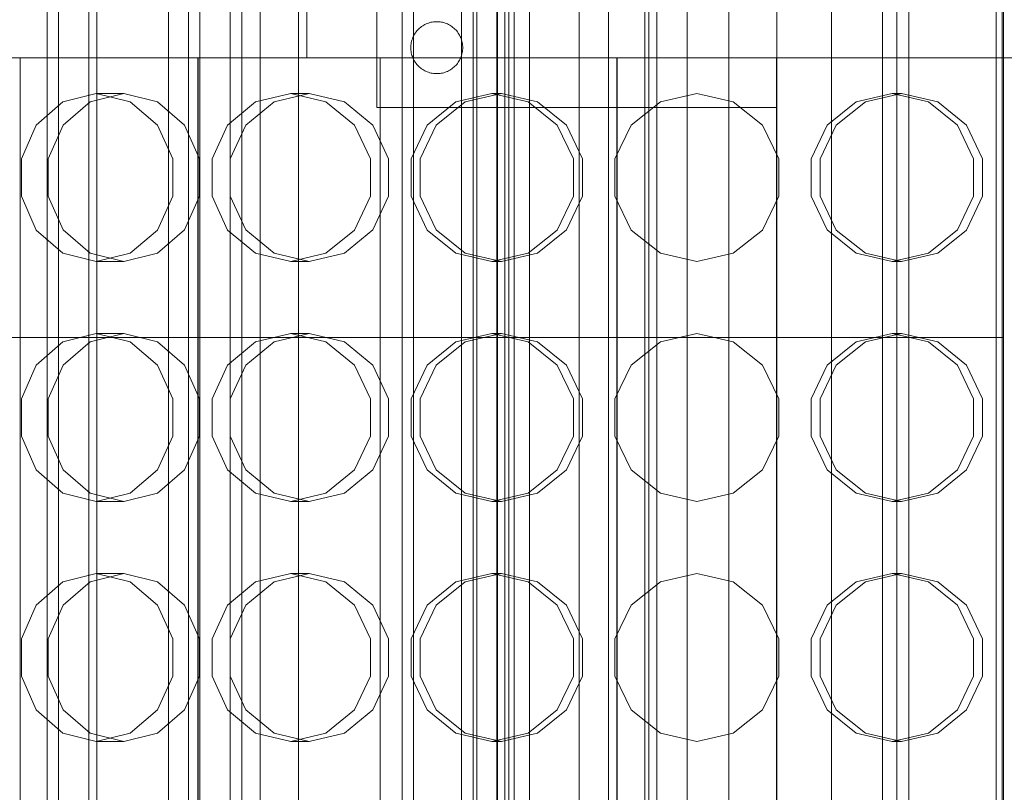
# Model space of a CAD drawing. Header units: millimetres. Extents: x -2233 to 65662, y -50530 to 6847.
# Tile 473 of 656: x 24281 to 24527, y -17984 to -17791. Entities that reach past the tile are written whole.
import ezdxf

# ---------------------------------------------------------------- set-up
doc = ezdxf.new("R2010")
doc.units = ezdxf.units.MM
for name, color, linetype, lineweight in [('COTAS_P', 1, 'Continuous', 0), ('superior_briquetadora', 7, 'Continuous', 0), ('superior_C02', 7, 'Continuous', 0), ('superior_C05', 7, 'Continuous', 0)]:
    doc.layers.add(name, color=color, linetype=linetype, lineweight=lineweight)
doc.dimstyles.new('R19_100', dxfattribs={"dimtxt": 250, "dimasz": 150, "dimexe": 150, "dimexo": 80, "dimgap": 100, "dimtad": 1, "dimtih": 1, "dimtoh": 1, "dimdsep": 46, "dimcen": 0.09, "dimadec": 0, "dimazin": 0, "dimtfac": 1, "dimtdec": 4, "dimtofl": 0, "dimtmove": 0, "dimatfit": 3, "dimfxl": 1, "dimtolj": 1, "dimtzin": 0, "dimarcsym": 0})

# ---------------------------------------------------------------- blocks, each defined once
blk = doc.blocks.new('DIM_R32_27')
at = {"layer": 'COTAS_P'}
for p, q in [((24250.07, -17080), (24400.07, -17035)), ((26750.07, -17080), (26600.07, -17035)), ((24250.07, -17980), (24250.07, -17080)), ((24250.07, -17080), (26750.07, -17080)), ((24250.07, -17080), (24400.07, -17125)), ((26750.07, -17080), (26600.07, -17125)), ((26750.07, -17980), (26750.07, -17080))]:
    blk.add_line(p, q, dxfattribs=at)
blk.add_text('2500 P', height=250, dxfattribs=at).set_placement((25500.07, -16980))

msp = doc.modelspace()

# ---------------------------------------------------------------- linework, layer by layer
at = {"layer": 'superior_briquetadora'}
for p, q in [((24352.567, -17250), (24352.567, -17800)), ((24500.067, -18305), (24500.067, -17655)), ((24503.067, -18305), (24503.067, -17655)), ((24277.323, -17800), (24295.381, -17800)), ((24280.942, -18160), (24280.942, -17800)), ((24284.368, -17800), (24280.942, -17800)), ((24294.123, -17800), (24284.368, -17800)), ((24308.722, -17800), (24294.123, -17800)), ((24295.381, -17800), (24313.837, -17800)), ((24325.942, -17800), (24308.722, -17800)), ((24313.837, -17800), (24332.642, -17800)), ((24325.317, -18160), (24325.317, -17800)), ((24326.853, -17800), (24325.317, -17800)), ((24325.317, -17800), (24326.845, -17800)), ((24325.417, -17800), (24326.945, -17800)), ((24325.417, -17800), (24325.417, -18160)), ((24343.163, -17800), (24325.942, -17800)), ((24326.845, -17800), (24331.39, -17800)), ((24331.423, -17800), (24326.853, -17800)), ((24326.945, -17800), (24331.49, -17800)), ((24331.518, -17800), (24326.952, -17800)), ((24331.39, -17800), (24338.84, -17800)), ((24338.914, -17800), (24331.423, -17800)), ((24331.49, -17800), (24338.942, -17800)), ((24339.004, -17800), (24331.518, -17800)), ((24332.642, -17800), (24351.749, -17800)), ((24338.84, -17800), (24349.015, -17800)), ((24349.143, -17800), (24338.914, -17800)), ((24338.942, -17800), (24349.118, -17800)), ((24349.224, -17800), (24339.004, -17800)), ((24357.762, -17800), (24343.163, -17800)), ((24349.015, -17800), (24361.663, -17800)), ((24349.118, -17800), (24361.767, -17800)), ((24361.856, -17800), (24349.143, -17800)), ((24361.927, -17800), (24349.224, -17800)), ((24351.749, -17800), (24371.108, -17800)), ((24352.567, -17800), (24354.441, -17800)), ((24354.441, -17800), (24359.989, -17800)), ((24367.517, -17800), (24357.762, -17800)), ((24359.989, -17800), (24368.999, -17800)), ((24361.663, -17800), (24376.477, -17800)), ((24361.767, -17800), (24376.581, -17800)), ((24376.741, -17800), (24361.856, -17800)), ((24376.8, -17800), (24361.927, -17800)), ((24370.942, -17800), (24367.517, -17800)), ((24368.999, -17800), (24381.125, -17800)), ((24370.942, -18160), (24370.942, -17800)), ((24371.108, -17800), (24390.67, -17800)), ((24376.477, -17800), (24393.092, -17800)), ((24376.581, -17800), (24393.197, -17800)), ((24393.432, -17800), (24376.741, -17800)), ((24393.478, -17800), (24376.8, -17800)), ((24381.125, -17800), (24395.899, -17800)), ((24390.67, -17800), (24410.384, -17800)), ((24393.092, -17800), (24411.103, -17800)), ((24393.197, -17800), (24411.206, -17800)), ((24411.518, -17800), (24393.432, -17800)), ((24411.549, -17800), (24393.478, -17800)), ((24395.899, -17800), (24412.756, -17800)), ((24410.384, -17800), (24430.2, -17800)), ((24411.103, -17800), (24430.067, -17800)), ((24411.206, -17800), (24430.167, -17800)), ((24430.552, -17800), (24411.518, -17800)), ((24430.568, -17800), (24411.549, -17800)), ((24412.756, -17800), (24431.046, -17800)), ((24430.067, -17800), (24430.067, -18160)), ((24430.067, -17800), (24470.067, -17800)), ((24430.167, -17800), (24430.167, -18160)), ((24430.167, -17800), (24469.967, -17800)), ((24430.2, -17800), (24450.067, -17800)), ((24450.067, -17800), (24430.552, -17800)), ((24450.067, -17800), (24430.568, -17800)), ((24431.046, -17800), (24450.067, -17800)), ((24450.067, -17800), (24469.089, -17800)), ((24469.567, -17800), (24450.067, -17800)), ((24469.583, -17800), (24450.067, -17800)), ((24450.067, -17800), (24469.935, -17800)), ((24469.089, -17800), (24487.379, -17800)), ((24488.586, -17800), (24469.567, -17800)), ((24488.617, -17800), (24469.583, -17800)), ((24469.935, -17800), (24489.751, -17800)), ((24469.967, -17800), (24488.929, -17800)), ((24469.967, -18160), (24469.967, -17800)), ((24470.067, -17800), (24489.032, -17800)), ((24470.067, -18160), (24470.067, -17800)), ((24487.379, -17800), (24504.236, -17800)), ((24506.657, -17800), (24488.586, -17800)), ((24506.703, -17800), (24488.617, -17800)), ((24488.929, -17800), (24506.938, -17800)), ((24489.032, -17800), (24507.043, -17800)), ((24489.751, -17800), (24509.465, -17800)), ((24504.236, -17800), (24519.01, -17800)), ((24523.335, -17800), (24506.657, -17800)), ((24523.394, -17800), (24506.703, -17800)), ((24506.938, -17800), (24523.553, -17800)), ((24507.043, -17800), (24523.658, -17800)), ((24509.465, -17800), (24529.027, -17800)), ((24519.01, -17800), (24531.136, -17800)), ((24538.208, -17800), (24523.335, -17800)), ((24538.279, -17800), (24523.394, -17800)), ((24523.553, -17800), (24538.368, -17800)), ((24523.658, -17800), (24538.472, -17800)), ((24299.96, -17809), (24291.582, -17811.08)), ((24298.43, -17811.08), (24306.848, -17809)), ((24306.848, -17809), (24299.96, -17809)), ((24299.96, -17809), (24308.419, -17811.08)), ((24315.266, -17811.08), (24306.848, -17809)), ((24348.546, -17809), (24339.771, -17811.08)), ((24344.403, -17811.08), (24353.204, -17809)), ((24353.204, -17809), (24348.546, -17809)), ((24348.546, -17809), (24357.375, -17811.08)), ((24362.006, -17811.08), (24353.204, -17809)), ((24398.869, -17809), (24389.848, -17811.08)), ((24392.184, -17811.08), (24401.218, -17809)), ((24401.218, -17809), (24398.869, -17809)), ((24398.869, -17809), (24407.917, -17811.08)), ((24410.252, -17811.08), (24401.218, -17809)), ((24450.067, -17809), (24440.955, -17811.08)), ((24450.067, -17809), (24459.18, -17811.08)), ((24489.883, -17811.08), (24498.917, -17809)), ((24501.266, -17809), (24492.218, -17811.08)), ((24498.917, -17809), (24501.266, -17809)), ((24507.951, -17811.08), (24498.917, -17809)), ((24501.266, -17809), (24510.287, -17811.08)), ((24291.582, -17811.08), (24284.923, -17816.906)), ((24291.68, -17816.907), (24298.43, -17811.08)), ((24308.419, -17811.08), (24315.26, -17816.906)), ((24322.017, -17816.907), (24315.266, -17811.08)), ((24339.771, -17811.08), (24332.776, -17816.906)), ((24337.345, -17816.907), (24344.403, -17811.08)), ((24357.375, -17811.08), (24364.494, -17816.906)), ((24369.063, -17816.907), (24362.006, -17811.08)), ((24389.848, -17811.08), (24382.636, -17816.906)), ((24384.94, -17816.907), (24392.184, -17811.08)), ((24407.917, -17811.08), (24415.191, -17816.906)), ((24417.496, -17816.907), (24410.252, -17811.08)), ((24440.955, -17811.08), (24433.649, -17816.906)), ((24459.18, -17811.08), (24466.486, -17816.906)), ((24482.639, -17816.907), (24489.883, -17811.08)), ((24492.218, -17811.08), (24484.944, -17816.906)), ((24515.195, -17816.907), (24507.951, -17811.08)), ((24510.287, -17811.08), (24517.499, -17816.906)), ((24284.923, -17816.906), (24281.25, -17825.326)), ((24287.933, -17825.327), (24291.68, -17816.907)), ((24315.26, -17816.906), (24319.079, -17825.326)), ((24325.763, -17825.327), (24322.017, -17816.907)), ((24332.776, -17816.906), (24328.908, -17825.326)), ((24333.429, -17825.327), (24337.345, -17816.907)), ((24364.494, -17816.906), (24368.46, -17825.326)), ((24372.98, -17825.327), (24369.063, -17816.907)), ((24382.636, -17816.906), (24378.64, -17825.326)), ((24380.92, -17825.327), (24384.94, -17816.907)), ((24415.191, -17816.906), (24419.237, -17825.326)), ((24421.516, -17825.327), (24417.496, -17816.907)), ((24433.649, -17816.906), (24429.594, -17825.326)), ((24466.486, -17816.906), (24470.541, -17825.326)), ((24478.619, -17825.327), (24482.639, -17816.907)), ((24484.944, -17816.906), (24480.898, -17825.326)), ((24519.215, -17825.327), (24515.195, -17816.907)), ((24517.499, -17816.906), (24521.495, -17825.326)), ((24281.25, -17825.326), (24281.25, -17834.674)), ((24287.933, -17834.673), (24287.933, -17825.327)), ((24319.079, -17825.326), (24319.079, -17834.674)), ((24325.763, -17834.673), (24325.763, -17825.327)), ((24328.908, -17825.326), (24328.908, -17834.674)), ((24333.429, -17834.673), (24333.429, -17825.327)), ((24368.46, -17825.326), (24368.46, -17834.674)), ((24372.98, -17834.673), (24372.98, -17825.327)), ((24378.64, -17825.326), (24378.64, -17834.674)), ((24380.92, -17834.673), (24380.92, -17825.327)), ((24419.237, -17825.326), (24419.237, -17834.674)), ((24421.516, -17834.673), (24421.516, -17825.327)), ((24429.594, -17825.326), (24429.594, -17834.674)), ((24470.541, -17825.326), (24470.541, -17834.674)), ((24478.619, -17834.673), (24478.619, -17825.327)), ((24480.898, -17825.326), (24480.898, -17834.674)), ((24519.215, -17834.673), (24519.215, -17825.327)), ((24521.495, -17825.326), (24521.495, -17834.674)), ((24281.25, -17834.674), (24284.923, -17843.094)), ((24291.68, -17843.093), (24287.933, -17834.673)), ((24319.079, -17834.674), (24315.26, -17843.094)), ((24322.017, -17843.093), (24325.763, -17834.673)), ((24328.908, -17834.674), (24332.776, -17843.094)), ((24337.345, -17843.093), (24333.429, -17834.673)), ((24368.46, -17834.674), (24364.494, -17843.094)), ((24369.063, -17843.093), (24372.98, -17834.673)), ((24378.64, -17834.674), (24382.636, -17843.094)), ((24384.94, -17843.093), (24380.92, -17834.673)), ((24419.237, -17834.674), (24415.191, -17843.094)), ((24417.496, -17843.093), (24421.516, -17834.673)), ((24429.594, -17834.674), (24433.649, -17843.094)), ((24470.541, -17834.674), (24466.486, -17843.094)), ((24482.639, -17843.093), (24478.619, -17834.673)), ((24480.898, -17834.674), (24484.944, -17843.094)), ((24515.195, -17843.093), (24519.215, -17834.673)), ((24521.495, -17834.674), (24517.499, -17843.094)), ((24284.923, -17843.094), (24291.582, -17848.92)), ((24298.43, -17848.92), (24291.68, -17843.093)), ((24315.26, -17843.094), (24308.419, -17848.92)), ((24315.266, -17848.92), (24322.017, -17843.093)), ((24332.776, -17843.094), (24339.771, -17848.92)), ((24344.403, -17848.92), (24337.345, -17843.093)), ((24364.494, -17843.094), (24357.375, -17848.92)), ((24357.375, -17848.92), (24364.493, -17843.094)), ((24362.006, -17848.92), (24369.063, -17843.093)), ((24382.636, -17843.094), (24389.848, -17848.92)), ((24392.184, -17848.92), (24384.94, -17843.093)), ((24415.191, -17843.094), (24407.917, -17848.92)), ((24410.252, -17848.92), (24417.496, -17843.093)), ((24433.649, -17843.094), (24440.955, -17848.92)), ((24466.486, -17843.094), (24459.18, -17848.92)), ((24489.883, -17848.92), (24482.639, -17843.093)), ((24484.944, -17843.094), (24492.218, -17848.92)), ((24507.951, -17848.92), (24515.195, -17843.093)), ((24517.499, -17843.094), (24510.287, -17848.92)), ((24291.582, -17848.92), (24299.96, -17851)), ((24306.848, -17851), (24298.43, -17848.92)), ((24308.419, -17848.92), (24299.96, -17851)), ((24306.848, -17851), (24315.266, -17848.92)), ((24339.771, -17848.92), (24348.546, -17851)), ((24353.204, -17851), (24344.403, -17848.92)), ((24357.375, -17848.92), (24348.546, -17851)), ((24348.546, -17851), (24357.375, -17848.92)), ((24353.204, -17851), (24362.006, -17848.92)), ((24389.848, -17848.92), (24398.869, -17851)), ((24401.218, -17851), (24392.184, -17848.92)), ((24407.917, -17848.92), (24398.869, -17851)), ((24401.218, -17851), (24410.252, -17848.92)), ((24440.955, -17848.92), (24450.067, -17851)), ((24459.18, -17848.92), (24450.067, -17851)), ((24498.917, -17851), (24489.883, -17848.92)), ((24492.218, -17848.92), (24501.266, -17851)), ((24498.917, -17851), (24507.951, -17848.92)), ((24510.287, -17848.92), (24501.266, -17851)), ((24306.848, -17851), (24299.96, -17851)), ((24353.204, -17851), (24348.546, -17851)), ((24401.218, -17851), (24398.869, -17851)), ((24498.917, -17851), (24501.266, -17851)), ((24291.582, -17871.08), (24284.923, -17876.906)), ((24299.96, -17869), (24291.582, -17871.08)), ((24291.68, -17876.907), (24298.43, -17871.08)), ((24298.43, -17871.08), (24306.848, -17869)), ((24306.848, -17869), (24299.96, -17869)), ((24299.96, -17869), (24308.419, -17871.08)), ((24315.266, -17871.08), (24306.848, -17869)), ((24308.419, -17871.08), (24315.26, -17876.906)), ((24322.017, -17876.907), (24315.266, -17871.08)), ((24339.771, -17871.08), (24332.776, -17876.906)), ((24337.345, -17876.907), (24344.403, -17871.08)), ((24348.546, -17869), (24339.771, -17871.08)), ((24344.403, -17871.08), (24353.204, -17869)), ((24353.204, -17869), (24348.546, -17869)), ((24348.546, -17869), (24357.375, -17871.08)), ((24362.006, -17871.08), (24353.204, -17869)), ((24357.375, -17871.08), (24364.494, -17876.906)), ((24369.063, -17876.907), (24362.006, -17871.08)), ((24389.848, -17871.08), (24382.636, -17876.906)), ((24384.94, -17876.907), (24392.184, -17871.08)), ((24398.869, -17869), (24389.848, -17871.08)), ((24392.184, -17871.08), (24401.218, -17869)), ((24401.218, -17869), (24398.869, -17869)), ((24398.869, -17869), (24407.917, -17871.08)), ((24410.252, -17871.08), (24401.218, -17869)), ((24407.917, -17871.08), (24415.191, -17876.906)), ((24417.496, -17876.907), (24410.252, -17871.08)), ((24440.955, -17871.08), (24433.649, -17876.906)), ((24450.067, -17869), (24440.955, -17871.08)), ((24450.067, -17869), (24459.18, -17871.08)), ((24459.18, -17871.08), (24466.486, -17876.906)), ((24482.639, -17876.907), (24489.883, -17871.08)), ((24492.218, -17871.08), (24484.944, -17876.906)), ((24489.883, -17871.08), (24498.917, -17869)), ((24501.266, -17869), (24492.218, -17871.08)), ((24498.917, -17869), (24501.266, -17869)), ((24507.951, -17871.08), (24498.917, -17869)), ((24501.266, -17869), (24510.287, -17871.08)), ((24515.195, -17876.907), (24507.951, -17871.08)), ((24510.287, -17871.08), (24517.499, -17876.906)), ((24284.923, -17876.906), (24281.25, -17885.326)), ((24287.933, -17885.327), (24291.68, -17876.907)), ((24315.26, -17876.906), (24319.079, -17885.326)), ((24325.763, -17885.327), (24322.017, -17876.907)), ((24332.776, -17876.906), (24328.908, -17885.326)), ((24333.429, -17885.327), (24337.345, -17876.907)), ((24364.494, -17876.906), (24368.46, -17885.326)), ((24372.98, -17885.327), (24369.063, -17876.907)), ((24382.636, -17876.906), (24378.64, -17885.326)), ((24380.92, -17885.327), (24384.94, -17876.907)), ((24415.191, -17876.906), (24419.237, -17885.326)), ((24421.516, -17885.327), (24417.496, -17876.907)), ((24433.649, -17876.906), (24429.594, -17885.326)), ((24466.486, -17876.906), (24470.541, -17885.326)), ((24478.619, -17885.327), (24482.639, -17876.907)), ((24484.944, -17876.906), (24480.898, -17885.326)), ((24519.215, -17885.327), (24515.195, -17876.907)), ((24517.499, -17876.906), (24521.495, -17885.326)), ((24281.25, -17885.326), (24281.25, -17894.674)), ((24287.933, -17894.673), (24287.933, -17885.327)), ((24319.079, -17885.326), (24319.079, -17894.674)), ((24325.763, -17894.673), (24325.763, -17885.327)), ((24328.908, -17885.326), (24328.908, -17894.674)), ((24333.429, -17894.673), (24333.429, -17885.327)), ((24368.46, -17885.326), (24368.46, -17894.674)), ((24372.98, -17894.673), (24372.98, -17885.327)), ((24378.64, -17885.326), (24378.64, -17894.674)), ((24380.92, -17894.673), (24380.92, -17885.327)), ((24419.237, -17885.326), (24419.237, -17894.674)), ((24421.516, -17894.673), (24421.516, -17885.327)), ((24429.594, -17885.326), (24429.594, -17894.674)), ((24470.541, -17885.326), (24470.541, -17894.674)), ((24478.619, -17894.673), (24478.619, -17885.327)), ((24480.898, -17885.326), (24480.898, -17894.674)), ((24519.215, -17894.673), (24519.215, -17885.327)), ((24521.495, -17885.326), (24521.495, -17894.674)), ((24281.25, -17894.674), (24284.923, -17903.094)), ((24291.68, -17903.093), (24287.933, -17894.673)), ((24319.079, -17894.674), (24315.26, -17903.094)), ((24322.017, -17903.093), (24325.763, -17894.673)), ((24328.908, -17894.674), (24332.776, -17903.094)), ((24337.345, -17903.093), (24333.429, -17894.673)), ((24368.46, -17894.674), (24364.494, -17903.094)), ((24369.063, -17903.093), (24372.98, -17894.673)), ((24378.64, -17894.674), (24382.636, -17903.094)), ((24384.94, -17903.093), (24380.92, -17894.673)), ((24419.237, -17894.674), (24415.191, -17903.094)), ((24417.496, -17903.093), (24421.516, -17894.673)), ((24429.594, -17894.674), (24433.649, -17903.094)), ((24470.541, -17894.674), (24466.486, -17903.094)), ((24482.639, -17903.093), (24478.619, -17894.673)), ((24480.898, -17894.674), (24484.944, -17903.094)), ((24515.195, -17903.093), (24519.215, -17894.673)), ((24521.495, -17894.674), (24517.499, -17903.094)), ((24284.923, -17903.094), (24291.582, -17908.92)), ((24298.43, -17908.92), (24291.68, -17903.093)), ((24315.26, -17903.094), (24308.419, -17908.92)), ((24315.266, -17908.92), (24322.017, -17903.093)), ((24332.776, -17903.094), (24339.771, -17908.92)), ((24344.403, -17908.92), (24337.345, -17903.093)), ((24364.494, -17903.094), (24357.375, -17908.92)), ((24357.375, -17908.92), (24364.493, -17903.094)), ((24362.006, -17908.92), (24369.063, -17903.093)), ((24382.636, -17903.094), (24389.848, -17908.92)), ((24392.184, -17908.92), (24384.94, -17903.093)), ((24415.191, -17903.094), (24407.917, -17908.92)), ((24410.252, -17908.92), (24417.496, -17903.093)), ((24433.649, -17903.094), (24440.955, -17908.92)), ((24466.486, -17903.094), (24459.18, -17908.92)), ((24489.883, -17908.92), (24482.639, -17903.093)), ((24484.944, -17903.094), (24492.218, -17908.92)), ((24507.951, -17908.92), (24515.195, -17903.093)), ((24517.499, -17903.094), (24510.287, -17908.92)), ((24291.582, -17908.92), (24299.96, -17911)), ((24306.848, -17911), (24298.43, -17908.92)), ((24308.419, -17908.92), (24299.96, -17911)), ((24306.848, -17911), (24315.266, -17908.92)), ((24339.771, -17908.92), (24348.546, -17911)), ((24353.204, -17911), (24344.403, -17908.92)), ((24357.375, -17908.92), (24348.546, -17911)), ((24348.546, -17911), (24357.375, -17908.92)), ((24353.204, -17911), (24362.006, -17908.92)), ((24389.848, -17908.92), (24398.869, -17911)), ((24401.218, -17911), (24392.184, -17908.92)), ((24407.917, -17908.92), (24398.869, -17911)), ((24401.218, -17911), (24410.252, -17908.92)), ((24440.955, -17908.92), (24450.067, -17911)), ((24459.18, -17908.92), (24450.067, -17911)), ((24498.917, -17911), (24489.883, -17908.92)), ((24492.218, -17908.92), (24501.266, -17911)), ((24498.917, -17911), (24507.951, -17908.92)), ((24510.287, -17908.92), (24501.266, -17911)), ((24306.848, -17911), (24299.96, -17911)), ((24353.204, -17911), (24348.546, -17911)), ((24401.218, -17911), (24398.869, -17911)), ((24498.917, -17911), (24501.266, -17911)), ((24299.96, -17929), (24291.582, -17931.08)), ((24298.43, -17931.08), (24306.848, -17929)), ((24306.848, -17929), (24299.96, -17929)), ((24299.96, -17929), (24308.419, -17931.08)), ((24315.266, -17931.08), (24306.848, -17929)), ((24348.546, -17929), (24339.771, -17931.08)), ((24344.403, -17931.08), (24353.204, -17929)), ((24353.204, -17929), (24348.546, -17929)), ((24348.546, -17929), (24357.375, -17931.08)), ((24362.006, -17931.08), (24353.204, -17929)), ((24398.869, -17929), (24389.848, -17931.08)), ((24392.184, -17931.08), (24401.218, -17929)), ((24401.218, -17929), (24398.869, -17929)), ((24398.869, -17929), (24407.917, -17931.08)), ((24410.252, -17931.08), (24401.218, -17929)), ((24450.067, -17929), (24440.955, -17931.08)), ((24450.067, -17929), (24459.18, -17931.08)), ((24489.883, -17931.08), (24498.917, -17929)), ((24501.266, -17929), (24492.218, -17931.08)), ((24498.917, -17929), (24501.266, -17929)), ((24507.951, -17931.08), (24498.917, -17929)), ((24501.266, -17929), (24510.287, -17931.08)), ((24291.582, -17931.08), (24284.923, -17936.906)), ((24291.68, -17936.907), (24298.43, -17931.08)), ((24308.419, -17931.08), (24315.26, -17936.906)), ((24322.017, -17936.907), (24315.266, -17931.08)), ((24339.771, -17931.08), (24332.776, -17936.906)), ((24337.345, -17936.907), (24344.403, -17931.08)), ((24357.375, -17931.08), (24364.494, -17936.906)), ((24369.063, -17936.907), (24362.006, -17931.08)), ((24389.848, -17931.08), (24382.636, -17936.906)), ((24384.94, -17936.907), (24392.184, -17931.08)), ((24407.917, -17931.08), (24415.191, -17936.906)), ((24417.496, -17936.907), (24410.252, -17931.08)), ((24440.955, -17931.08), (24433.649, -17936.906)), ((24459.18, -17931.08), (24466.486, -17936.906)), ((24482.639, -17936.907), (24489.883, -17931.08)), ((24492.218, -17931.08), (24484.944, -17936.906)), ((24515.195, -17936.907), (24507.951, -17931.08)), ((24510.287, -17931.08), (24517.499, -17936.906)), ((24284.923, -17936.906), (24281.25, -17945.326)), ((24287.933, -17945.327), (24291.68, -17936.907)), ((24315.26, -17936.906), (24319.079, -17945.326)), ((24325.763, -17945.327), (24322.017, -17936.907)), ((24332.776, -17936.906), (24328.908, -17945.326)), ((24333.429, -17945.327), (24337.345, -17936.907)), ((24364.494, -17936.906), (24368.46, -17945.326)), ((24372.98, -17945.327), (24369.063, -17936.907)), ((24382.636, -17936.906), (24378.64, -17945.326)), ((24380.92, -17945.327), (24384.94, -17936.907)), ((24415.191, -17936.906), (24419.237, -17945.326)), ((24421.516, -17945.327), (24417.496, -17936.907)), ((24433.649, -17936.906), (24429.594, -17945.326)), ((24466.486, -17936.906), (24470.541, -17945.326)), ((24478.619, -17945.327), (24482.639, -17936.907)), ((24484.944, -17936.906), (24480.898, -17945.326)), ((24519.215, -17945.327), (24515.195, -17936.907)), ((24517.499, -17936.906), (24521.495, -17945.326)), ((24281.25, -17945.326), (24281.25, -17954.674)), ((24287.933, -17954.673), (24287.933, -17945.327)), ((24319.079, -17945.326), (24319.079, -17954.674)), ((24325.763, -17954.673), (24325.763, -17945.327)), ((24328.908, -17945.326), (24328.908, -17954.674)), ((24333.429, -17954.673), (24333.429, -17945.327)), ((24368.46, -17945.326), (24368.46, -17954.674)), ((24372.98, -17954.673), (24372.98, -17945.327)), ((24378.64, -17945.326), (24378.64, -17954.674)), ((24380.92, -17954.673), (24380.92, -17945.327)), ((24419.237, -17945.326), (24419.237, -17954.674)), ((24421.516, -17954.673), (24421.516, -17945.327)), ((24429.594, -17945.326), (24429.594, -17954.674)), ((24470.541, -17945.326), (24470.541, -17954.674)), ((24478.619, -17954.673), (24478.619, -17945.327)), ((24480.898, -17945.326), (24480.898, -17954.674)), ((24519.215, -17954.673), (24519.215, -17945.327)), ((24521.495, -17945.326), (24521.495, -17954.674)), ((24281.25, -17954.674), (24284.923, -17963.094)), ((24291.68, -17963.093), (24287.933, -17954.673)), ((24319.079, -17954.674), (24315.26, -17963.094)), ((24322.017, -17963.093), (24325.763, -17954.673)), ((24328.908, -17954.674), (24332.776, -17963.094)), ((24337.345, -17963.093), (24333.429, -17954.673)), ((24368.46, -17954.674), (24364.494, -17963.094)), ((24369.063, -17963.093), (24372.98, -17954.673)), ((24378.64, -17954.674), (24382.636, -17963.094)), ((24384.94, -17963.093), (24380.92, -17954.673)), ((24419.237, -17954.674), (24415.191, -17963.094)), ((24417.496, -17963.093), (24421.516, -17954.673)), ((24429.594, -17954.674), (24433.649, -17963.094)), ((24470.541, -17954.674), (24466.486, -17963.094)), ((24482.639, -17963.093), (24478.619, -17954.673)), ((24480.898, -17954.674), (24484.944, -17963.094)), ((24515.195, -17963.093), (24519.215, -17954.673)), ((24521.495, -17954.674), (24517.499, -17963.094)), ((24284.923, -17963.094), (24291.582, -17968.92)), ((24298.43, -17968.92), (24291.68, -17963.093)), ((24315.26, -17963.094), (24308.419, -17968.92)), ((24315.266, -17968.92), (24322.017, -17963.093)), ((24332.776, -17963.094), (24339.771, -17968.92)), ((24344.403, -17968.92), (24337.345, -17963.093)), ((24364.494, -17963.094), (24357.375, -17968.92)), ((24357.375, -17968.92), (24364.493, -17963.094)), ((24362.006, -17968.92), (24369.063, -17963.093)), ((24382.636, -17963.094), (24389.848, -17968.92)), ((24392.184, -17968.92), (24384.94, -17963.093)), ((24415.191, -17963.094), (24407.917, -17968.92)), ((24410.252, -17968.92), (24417.496, -17963.093)), ((24433.649, -17963.094), (24440.955, -17968.92)), ((24466.486, -17963.094), (24459.18, -17968.92)), ((24489.883, -17968.92), (24482.639, -17963.093)), ((24484.944, -17963.094), (24492.218, -17968.92)), ((24507.951, -17968.92), (24515.195, -17963.093)), ((24517.499, -17963.094), (24510.287, -17968.92)), ((24291.582, -17968.92), (24299.96, -17971)), ((24306.848, -17971), (24298.43, -17968.92)), ((24308.419, -17968.92), (24299.96, -17971)), ((24306.848, -17971), (24315.266, -17968.92)), ((24339.771, -17968.92), (24348.546, -17971)), ((24353.204, -17971), (24344.403, -17968.92)), ((24357.375, -17968.92), (24348.546, -17971)), ((24348.546, -17971), (24357.375, -17968.92)), ((24353.204, -17971), (24362.006, -17968.92)), ((24389.848, -17968.92), (24398.869, -17971)), ((24401.218, -17971), (24392.184, -17968.92)), ((24407.917, -17968.92), (24398.869, -17971)), ((24401.218, -17971), (24410.252, -17968.92)), ((24440.955, -17968.92), (24450.067, -17971)), ((24459.18, -17968.92), (24450.067, -17971)), ((24498.917, -17971), (24489.883, -17968.92)), ((24492.218, -17968.92), (24501.266, -17971)), ((24498.917, -17971), (24507.951, -17968.92)), ((24510.287, -17968.92), (24501.266, -17971)), ((24306.848, -17971), (24299.96, -17971)), ((24353.204, -17971), (24348.546, -17971)), ((24401.218, -17971), (24398.869, -17971)), ((24498.917, -17971), (24501.266, -17971))]:
    msp.add_line(p, q, dxfattribs=at)
at = {"layer": 'superior_C02'}
for p, q in [((24290.488, -15870), (24290.488, -20130)), ((24317.988, -15870), (24317.988, -20130)), ((24322.988, -20130), (24322.988, -15870)), ((24350.488, -20130), (24350.488, -15870)), ((24287.683, -17550), (24287.683, -18450)), ((24298.114, -18450), (24298.114, -17550)), ((24325.865, -18450), (24325.865, -17550)), ((24336.296, -17550), (24336.296, -18450)), ((24394.146, -18310), (24394.146, -17690)), ((24395.04, -17690), (24395.04, -18310)), ((24376.38, -17693), (24376.38, -18307)), ((24379.243, -18307), (24379.243, -17693)), ((24391.282, -18307), (24391.282, -17693)), ((24394.146, -17693), (24394.146, -18307)), ((24333.453, -17700), (24333.453, -18300)), ((24340.905, -18300), (24340.905, -17700)), ((24400.218, -17700), (24400.218, -18300)), ((24404.443, -17700), (24404.443, -18300)), ((24408.249, -17700), (24408.249, -18300)), ((24420.637, -17700), (24420.637, -18300)), ((24427.989, -17700), (24427.989, -18300)), ((24447.696, -17700), (24447.696, -18300)), ((24458.093, -17700), (24458.093, -18300)), ((24483.776, -17700), (24483.776, -18300)), ((24496.509, -17700), (24496.509, -18300)), ((24526.418, -17700), (24526.418, -18300)), ((24524.933, -17750), (24524.933, -17870)), ((24526.711, -17870), (24526.711, -17750)), ((23851.323, -17870), (24524.933, -17870)), ((24526.711, -17870), (23853.102, -17870)), ((24524.933, -17870), (24524.933, -18000)), ((24526.711, -17870), (24524.933, -17870)), ((24526.711, -18000), (24526.711, -17870))]:
    msp.add_line(p, q, dxfattribs=at)
at = {"layer": 'superior_C05'}
for p, q in [((24370.067, -17812.5), (24370.067, -17712.5)), ((24470.067, -17812.5), (24470.067, -17712.5)), ((24300.067, -18205), (24300.067, -17755)), ((24400.067, -18185), (24400.067, -17775)), ((24402.067, -18185), (24402.067, -17775)), ((24438.067, -18185), (24438.067, -17775)), ((24440.067, -18185), (24440.067, -17775)), ((24400.067, -18177.5), (24400.067, -17782.5)), ((24403.067, -18177.5), (24403.067, -17782.5)), ((24437.067, -18177.5), (24437.067, -17782.5)), ((24440.067, -18177.5), (24440.067, -17782.5)), ((24381.273, -17792.222), (24381.015, -17792.418)), ((24381.541, -17792.04), (24381.273, -17792.222)), ((24381.817, -17791.871), (24381.541, -17792.04)), ((24382.102, -17791.716), (24381.817, -17791.871)), ((24382.394, -17791.575), (24382.102, -17791.716)), ((24382.693, -17791.449), (24382.394, -17791.575)), ((24382.997, -17791.338), (24382.693, -17791.449)), ((24383.307, -17791.243), (24382.997, -17791.338)), ((24383.621, -17791.163), (24383.307, -17791.243)), ((24383.939, -17791.099), (24383.621, -17791.163)), ((24384.259, -17791.05), (24383.939, -17791.099)), ((24384.582, -17791.018), (24384.259, -17791.05)), ((24384.905, -17791.002), (24384.582, -17791.018)), ((24385.23, -17791.002), (24384.905, -17791.002)), ((24385.553, -17791.018), (24385.23, -17791.002)), ((24385.876, -17791.05), (24385.553, -17791.018)), ((24386.196, -17791.099), (24385.876, -17791.05)), ((24386.514, -17791.163), (24386.196, -17791.099)), ((24386.828, -17791.243), (24386.514, -17791.163)), ((24387.138, -17791.338), (24386.828, -17791.243)), ((24387.442, -17791.449), (24387.138, -17791.338)), ((24387.741, -17791.575), (24387.442, -17791.449)), ((24388.033, -17791.716), (24387.741, -17791.575)), ((24388.317, -17791.871), (24388.033, -17791.716)), ((24388.594, -17792.04), (24388.317, -17791.871)), ((24388.862, -17792.222), (24388.594, -17792.04)), ((24389.12, -17792.418), (24388.862, -17792.222)), ((24379.211, -17794.68), (24379.078, -17794.975)), ((24379.359, -17794.391), (24379.211, -17794.68)), ((24379.521, -17794.111), (24379.359, -17794.391)), ((24379.697, -17793.838), (24379.521, -17794.111)), ((24379.886, -17793.575), (24379.697, -17793.838)), ((24380.088, -17793.322), (24379.886, -17793.575)), ((24380.303, -17793.079), (24380.088, -17793.322)), ((24380.529, -17792.847), (24380.303, -17793.079)), ((24380.767, -17792.626), (24380.529, -17792.847)), ((24381.015, -17792.418), (24380.767, -17792.626)), ((24389.368, -17792.626), (24389.12, -17792.418)), ((24389.606, -17792.847), (24389.368, -17792.626)), ((24389.832, -17793.079), (24389.606, -17792.847)), ((24390.047, -17793.322), (24389.832, -17793.079)), ((24390.249, -17793.575), (24390.047, -17793.322)), ((24390.438, -17793.838), (24390.249, -17793.575)), ((24390.614, -17794.111), (24390.438, -17793.838)), ((24390.776, -17794.391), (24390.614, -17794.111)), ((24390.924, -17794.68), (24390.776, -17794.391)), ((24391.057, -17794.975), (24390.924, -17794.68)), ((24378.576, -17797.176), (24378.567, -17797.5)), ((24378.6, -17796.853), (24378.576, -17797.176)), ((24378.64, -17796.531), (24378.6, -17796.853)), ((24378.696, -17796.212), (24378.64, -17796.531)), ((24378.768, -17795.896), (24378.696, -17796.212)), ((24378.856, -17795.584), (24378.768, -17795.896)), ((24378.959, -17795.277), (24378.856, -17795.584)), ((24379.078, -17794.975), (24378.959, -17795.277)), ((24391.175, -17795.277), (24391.057, -17794.975)), ((24391.279, -17795.584), (24391.175, -17795.277)), ((24391.366, -17795.896), (24391.279, -17795.584)), ((24391.439, -17796.212), (24391.366, -17795.896)), ((24391.495, -17796.531), (24391.439, -17796.212)), ((24391.535, -17796.853), (24391.495, -17796.531)), ((24391.559, -17797.176), (24391.535, -17796.853)), ((24391.567, -17797.5), (24391.559, -17797.176)), ((24378.567, -17797.5), (24378.576, -17797.824)), ((24378.576, -17797.824), (24378.6, -17798.147)), ((24378.6, -17798.147), (24378.64, -17798.469)), ((24378.64, -17798.469), (24378.696, -17798.788)), ((24378.696, -17798.788), (24378.768, -17799.104)), ((24378.768, -17799.104), (24378.856, -17799.416)), ((24378.856, -17799.416), (24378.959, -17799.723)), ((24378.959, -17799.723), (24379.078, -17800.025)), ((24391.057, -17800.025), (24391.175, -17799.723)), ((24391.175, -17799.723), (24391.279, -17799.416)), ((24391.279, -17799.416), (24391.366, -17799.104)), ((24391.366, -17799.104), (24391.439, -17798.788)), ((24391.439, -17798.788), (24391.495, -17798.469)), ((24391.495, -17798.469), (24391.535, -17798.147)), ((24391.535, -17798.147), (24391.559, -17797.824)), ((24391.567, -17797.5), (24391.559, -17797.824)), ((24379.078, -17800.025), (24379.211, -17800.32)), ((24379.211, -17800.32), (24379.359, -17800.609)), ((24379.359, -17800.609), (24379.521, -17800.889)), ((24379.521, -17800.889), (24379.697, -17801.162)), ((24379.697, -17801.162), (24379.886, -17801.425)), ((24379.886, -17801.425), (24380.088, -17801.678)), ((24380.088, -17801.678), (24380.303, -17801.921)), ((24380.303, -17801.921), (24380.529, -17802.153)), ((24380.529, -17802.153), (24380.767, -17802.374)), ((24389.368, -17802.374), (24389.606, -17802.153)), ((24389.606, -17802.153), (24389.832, -17801.921)), ((24389.832, -17801.921), (24390.047, -17801.678)), ((24390.047, -17801.678), (24390.249, -17801.425)), ((24390.249, -17801.425), (24390.438, -17801.162)), ((24390.438, -17801.162), (24390.614, -17800.889)), ((24390.614, -17800.889), (24390.776, -17800.609)), ((24390.776, -17800.609), (24390.924, -17800.32)), ((24390.924, -17800.32), (24391.057, -17800.025)), ((24380.767, -17802.374), (24381.015, -17802.582)), ((24381.015, -17802.582), (24381.273, -17802.778)), ((24381.273, -17802.778), (24381.541, -17802.96)), ((24381.541, -17802.96), (24381.817, -17803.129)), ((24381.817, -17803.129), (24382.102, -17803.284)), ((24382.102, -17803.284), (24382.394, -17803.425)), ((24382.394, -17803.425), (24382.693, -17803.551)), ((24382.693, -17803.551), (24382.997, -17803.662)), ((24382.997, -17803.662), (24383.307, -17803.757)), ((24383.307, -17803.757), (24383.621, -17803.837)), ((24383.621, -17803.837), (24383.939, -17803.901)), ((24383.939, -17803.901), (24384.259, -17803.95)), ((24384.259, -17803.95), (24384.582, -17803.982)), ((24384.582, -17803.982), (24384.905, -17803.998)), ((24384.905, -17803.998), (24385.23, -17803.998)), ((24385.23, -17803.998), (24385.553, -17803.982)), ((24385.553, -17803.982), (24385.876, -17803.95)), ((24385.876, -17803.95), (24386.196, -17803.901)), ((24386.196, -17803.901), (24386.514, -17803.837)), ((24386.514, -17803.837), (24386.828, -17803.757)), ((24386.828, -17803.757), (24387.138, -17803.662)), ((24387.138, -17803.662), (24387.442, -17803.551)), ((24387.442, -17803.551), (24387.741, -17803.425)), ((24387.741, -17803.425), (24388.033, -17803.284)), ((24388.033, -17803.284), (24388.317, -17803.129)), ((24388.317, -17803.129), (24388.594, -17802.96)), ((24388.594, -17802.96), (24388.862, -17802.778)), ((24388.862, -17802.778), (24389.12, -17802.582)), ((24389.12, -17802.582), (24389.368, -17802.374)), ((24370.067, -17812.5), (24470.067, -17812.5))]:
    msp.add_line(p, q, dxfattribs=at)

# ---------------------------------------------------------------- dimensions: what is measured, and where the dimension line sits
at = {"layer": 'COTAS_P'}
dim = msp.add_aligned_dim(p1=(24250.067, -17980), p2=(26750.067, -17980), distance=900, text='<> P', dimstyle='R19_100', dxfattribs=at)
dim.commit()
dim.dimension.update_dxf_attribs({"geometry": 'DIM_R32_27', "text_midpoint": (25500.067, -17080)})

doc.saveas('drawing.dxf')
